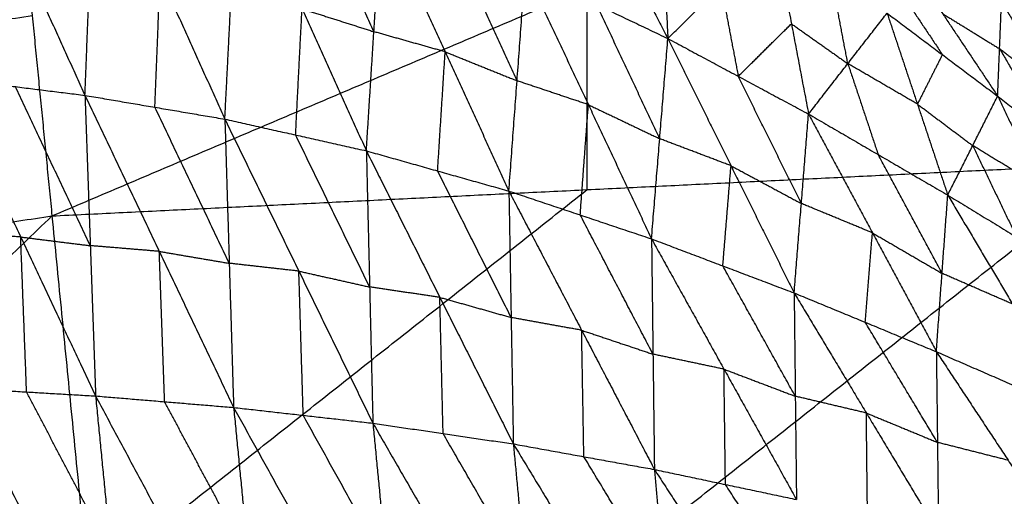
# Model space of a CAD drawing. Header units: millimetres. Extents: x -106 to 110, y -96 to 120.
# Tile 841 of 1020: x -7 to 1, y 96 to 100. Entities that reach past the tile are written whole.
import ezdxf

# ---------------------------------------------------------------- set-up
doc = ezdxf.new("R2010")
doc.units = ezdxf.units.MM
doc.header["$MEASUREMENT"] = 0
doc.layers.add('Default', color=7, linetype='Continuous', true_color=0x000000)

msp = doc.modelspace()

# ---------------------------------------------------------------- linework, layer by layer
at = {"layer": 'Default'}
for points in [[(-6.6944, 98.3954, 6.9532), (-2.4376, 100.2071, 7.4488), (1.8192, 102.0189, 7.9444)], [(-2.8125, 101.7789, 5.1144), (-2.3039, 100.7932, 4.0769), (-1.7952, 99.8075, 3.0394)], [(-7.4705, 101.6442, 3.3415), (-6.9512, 100.4998, 2.5019), (-6.4319, 99.3553, 1.6624)], [(-7.0086, 101.5852, 7.9444), (-6.8515, 99.9903, 7.4488), (-6.6944, 98.3954, 6.9532)], [(-6.4319, 99.3553, 1.6624), (-6.3905, 100.4008, 2.4831), (-6.349, 101.4463, 3.3038)], [(-6.349, 101.4463, 3.3038), (-5.834, 100.3062, 2.4959), (-5.3191, 99.166, 1.6879)], [(-1.8702, 101.2397, 4.9135), (-1.8327, 100.5236, 3.9765), (-1.7952, 99.8075, 3.0394)], [(-5.3191, 99.166, 1.6879), (-5.268, 100.1701, 2.4725), (-5.2168, 101.1743, 3.257)], [(-5.2168, 101.1743, 3.257), (-4.7052, 100.044, 2.4865), (-4.1936, 98.9137, 1.716)], [(-4.1337, 99.8618, 2.4562), (-4.3895, 100.427, 2.8414), (-4.6453, 100.9921, 3.2267)], [(0.8744, 100.8945, 3.7974), (1.3163, 100.2125, 3.756), (1.7582, 99.5304, 3.7145)], [(-4.1936, 98.9137, 1.716), (-4.1337, 99.8618, 2.4562), (-4.0737, 100.81, 3.1964)], [(-4.0737, 100.81, 3.1964), (-3.5668, 99.7017, 2.471), (-3.0599, 98.5934, 1.7457)], [(-1.7952, 99.8075, 3.0394), (-1.372, 100.2256, 3.8705), (-0.9489, 100.6438, 4.7016)], [(-0.9489, 100.6438, 4.7016), (-0.8126, 99.925, 3.8297), (-0.6764, 99.2063, 2.9578)], [(-0.0465, 100.6609, 4.2272), (0.3906, 100.005, 4.2483), (0.8278, 99.3491, 4.2694)], [(-2.9949, 99.4713, 2.4338), (-3.2484, 100.0255, 2.7964), (-3.5018, 100.5796, 3.1591)], [(-3.0599, 98.5934, 1.7457), (-2.9949, 99.4713, 2.4338), (-2.93, 100.3492, 3.1219)], [(-2.93, 100.3492, 3.1219), (-2.4276, 99.2809, 2.4506), (-1.9253, 98.2126, 1.7793)], [(-2.93, 100.3492, 3.1219), (-2.3626, 100.0784, 3.0806), (-1.7952, 99.8075, 3.0394)], [(-0.3641, 99.608, 3.7217), (-0.4322, 99.9674, 4.1576), (-0.5003, 100.3268, 4.5936)], [(-0.0492, 100.3353, 4.3563), (0.1694, 100.0074, 4.3669), (0.388, 99.6794, 4.3775)], [(-5.8755, 99.2606, 1.6752), (-5.8548, 99.7834, 2.0855), (-5.834, 100.3062, 2.4959)], [(-2.4376, 98.6045, 6.9532), (-2.4376, 99.4058, 7.201), (-2.4376, 100.2071, 7.4488)], [(-1.372, 100.2256, 3.8705), (-1.3039, 99.8663, 3.4346), (-1.2358, 99.5069, 2.9986)], [(0.8278, 99.3491, 4.2694), (0.8431, 99.7259, 4.1203), (0.8585, 100.1027, 3.9712)], [(0.8585, 100.1027, 3.9712), (1.2784, 99.3882, 4.0143), (1.6984, 98.6738, 4.0573)], [(0.8585, 100.1027, 3.9712), (1.3083, 99.8165, 3.8429), (1.7582, 99.5304, 3.7145)], [(-4.7564, 99.0398, 1.7019), (-4.7308, 99.5419, 2.0942), (-4.7052, 100.044, 2.4865)], [(-4.7052, 100.044, 2.4865), (-4.4194, 99.9529, 2.4713), (-4.1337, 99.8618, 2.4562)], [(-1.8602, 99.01, 2.4094), (-2.1114, 99.5442, 2.745), (-2.3626, 100.0784, 3.0806)], [(-11.0673, 99.3649, 7.4488), (-8.9594, 99.6776, 7.4488), (-6.8515, 99.9903, 7.4488)], [(-0.6764, 99.2063, 2.9578), (-0.3641, 99.608, 3.7217), (-0.0518, 100.0097, 4.4855)], [(-0.0518, 100.0097, 4.4855), (0.1896, 99.2855, 3.6839), (0.4309, 98.5613, 2.8823)], [(-0.0518, 100.0097, 4.4855), (0.388, 99.6794, 4.3775), (0.8278, 99.3491, 4.2694)], [(0.3906, 100.005, 4.2483), (0.6169, 99.8655, 4.1843), (0.8431, 99.7259, 4.1203)], [(-3.5668, 99.7017, 2.471), (-3.8502, 99.7818, 2.4636), (-4.1337, 99.8618, 2.4562)], [(-1.2358, 99.5069, 2.9986), (-1.0242, 99.716, 3.4142), (-0.8126, 99.925, 3.8297)], [(-0.8126, 99.925, 3.8297), (-0.5884, 99.7665, 3.7757), (-0.3641, 99.608, 3.7217)], [(-1.9253, 98.2126, 1.7793), (-1.8602, 99.01, 2.4094), (-1.7952, 99.8075, 3.0394)], [(-1.7952, 99.8075, 3.0394), (-1.2931, 98.7949, 2.4308), (-0.791, 97.7824, 1.8222)], [(-1.7952, 99.8075, 3.0394), (-1.2358, 99.5069, 2.9986), (-0.6764, 99.2063, 2.9578)], [(-3.6268, 98.7535, 1.7308), (-3.5968, 99.2276, 2.1009), (-3.5668, 99.7017, 2.471)], [(-3.5668, 99.7017, 2.471), (-3.2809, 99.5865, 2.4524), (-2.9949, 99.4713, 2.4338)], [(0.8431, 99.7259, 4.1203), (1.0531, 99.3687, 4.1418), (1.2631, 99.0115, 4.1634)], [(1.2784, 99.3882, 4.0143), (1.0608, 99.5571, 4.0673), (0.8431, 99.7259, 4.1203)], [(0.388, 99.6794, 4.3775), (0.2888, 99.4825, 4.0307), (0.1896, 99.2855, 3.6839)], [(-0.3641, 99.608, 3.7217), (-0.2434, 99.2459, 3.3208), (-0.1227, 98.8838, 2.92)], [(0.1896, 99.2855, 3.6839), (-0.0873, 99.4467, 3.7028), (-0.3641, 99.608, 3.7217)], [(-7.5389, 99.4937, 1.6422), (-6.9854, 99.4245, 1.6523), (-6.4319, 99.3553, 1.6624)], [(-7.5389, 99.4937, 1.6422), (-6.9432, 98.2279, 1.1803), (-6.3474, 96.9622, 0.7183)], [(-2.4276, 99.2809, 2.4506), (-2.7113, 99.3761, 2.4422), (-2.9949, 99.4713, 2.4338)], [(-0.7337, 98.4943, 2.39), (-0.9847, 99.0006, 2.6943), (-1.2358, 99.5069, 2.9986)], [(-6.3896, 98.1587, 1.1904), (-6.6875, 98.7916, 1.4213), (-6.9854, 99.4245, 1.6523)], [(-6.4319, 99.3553, 1.6624), (-6.3896, 98.1587, 1.1904), (-6.3474, 96.9622, 0.7183)], [(-6.4319, 99.3553, 1.6624), (-5.8755, 99.2606, 1.6752), (-5.3191, 99.166, 1.6879)], [(-6.4319, 99.3553, 1.6624), (-5.8407, 98.1131, 1.2241), (-5.2495, 96.8709, 0.7857)], [(0.4309, 98.5613, 2.8823), (0.6294, 98.9552, 3.5758), (0.8278, 99.3491, 4.2694)], [(0.8278, 99.3491, 4.2694), (1.1764, 98.6215, 3.544), (1.525, 97.8938, 2.8186)], [(0.8278, 99.3491, 4.2694), (1.2631, 99.0115, 4.1634), (1.6984, 98.6738, 4.0573)], [(-5.2843, 98.0185, 1.2368), (-5.5799, 98.6395, 1.456), (-5.8755, 99.2606, 1.6752)], [(-2.4926, 98.403, 1.7625), (-2.4601, 98.842, 2.1066), (-2.4276, 99.2809, 2.4506)], [(-2.4276, 99.2809, 2.4506), (-2.1439, 99.1455, 2.43), (-1.8602, 99.01, 2.4094)], [(0.1896, 99.2855, 3.6839), (0.4095, 99.1203, 3.6299), (0.6294, 98.9552, 3.5758)], [(-5.3191, 99.166, 1.6879), (-5.2843, 98.0185, 1.2368), (-5.2495, 96.8709, 0.7857)], [(-5.3191, 99.166, 1.6879), (-4.7564, 99.0398, 1.7019), (-4.1936, 98.9137, 1.716)], [(-5.3191, 99.166, 1.6879), (-4.7305, 97.9558, 1.2772), (-4.1418, 96.7457, 0.8664)], [(-0.791, 97.7824, 1.8222), (-0.7337, 98.4943, 2.39), (-0.6764, 99.2063, 2.9578)], [(-0.6764, 99.2063, 2.9578), (-0.1681, 98.2605, 2.4178), (0.3402, 97.3147, 1.8778)], [(-0.6764, 99.2063, 2.9578), (-0.1227, 98.8838, 2.92), (0.4309, 98.5613, 2.8823)], [(-4.1677, 97.8297, 1.2912), (-4.4621, 98.4348, 1.4966), (-4.7564, 99.0398, 1.7019)], [(-1.2931, 98.7949, 2.4308), (-1.5767, 98.9025, 2.4201), (-1.8602, 99.01, 2.4094)], [(0.6294, 98.9552, 3.5758), (0.8037, 98.5914, 3.2132), (0.978, 98.2275, 2.8505)], [(1.1764, 98.6215, 3.544), (0.9029, 98.7883, 3.5599), (0.6294, 98.9552, 3.5758)], [(-4.1936, 98.9137, 1.716), (-4.1677, 97.8297, 1.2912), (-4.1418, 96.7457, 0.8664)], [(-4.1936, 98.9137, 1.716), (-3.6268, 98.7535, 1.7308), (-3.0599, 98.5934, 1.7457)], [(-4.1936, 98.9137, 1.716), (-3.6091, 97.7471, 1.3375), (-3.0245, 96.5806, 0.9589)], [(0.3856, 97.938, 2.3801), (0.1314, 98.4109, 2.6501), (-0.1227, 98.8838, 2.92)], [(-6.6944, 98.3954, 6.9532), (-2.4376, 98.6045, 6.9532), (1.8192, 98.8137, 6.9532)], [(-6.1174, 92.5371, 5.5886), (-2.1491, 95.6754, 6.2709), (1.8192, 98.8137, 6.9532)], [(-1.3581, 97.9975, 1.8008), (-1.3256, 98.3962, 2.1158), (-1.2931, 98.7949, 2.4308)], [(-1.2931, 98.7949, 2.4308), (-1.0134, 98.6446, 2.4104), (-0.7337, 98.4943, 2.39)], [(-3.0422, 97.587, 1.3523), (-3.3345, 98.1702, 1.5416), (-3.6268, 98.7535, 1.7308)], [(-6.4059, 95.4663, 6.2709), (-4.4218, 97.0354, 6.612), (-2.4376, 98.6045, 6.9532)], [(-3.0599, 98.5934, 1.7457), (-3.0422, 97.587, 1.3523), (-3.0245, 96.5806, 0.9589)], [(-3.0599, 98.5934, 1.7457), (-2.4926, 98.403, 1.7625), (-1.9253, 98.2126, 1.7793)], [(-3.0599, 98.5934, 1.7457), (-2.4812, 97.4853, 1.4045), (-1.9024, 96.3772, 1.0633)], [(0.3402, 97.3147, 1.8778), (0.3856, 97.938, 2.3801), (0.4309, 98.5613, 2.8823)], [(0.4309, 98.5613, 2.8823), (0.947, 97.6933, 2.4157), (1.4631, 96.8254, 1.9491)], [(0.4309, 98.5613, 2.8823), (0.978, 98.2275, 2.8505), (1.525, 97.8938, 2.8186)], [(-0.1681, 98.2605, 2.4178), (-0.4509, 98.3774, 2.4039), (-0.7337, 98.4943, 2.39)], [(-15.126, 97.1447, 6.9532), (-10.9102, 97.77, 6.9532), (-6.6944, 98.3954, 6.9532)], [(-13.9776, 91.3712, 5.5886), (-10.336, 94.8833, 6.2709), (-6.6944, 98.3954, 6.9532)], [(-6.6944, 98.3954, 6.9532), (-6.4059, 95.4663, 6.2709), (-6.1174, 92.5371, 5.5886)], [(-1.9138, 97.2949, 1.4213), (-2.2032, 97.8489, 1.5919), (-2.4926, 98.403, 1.7625)], [(-6.9432, 98.2279, 1.1803), (-7.2175, 98.244, 1.167), (-7.4918, 98.26, 1.1537)], [(-6.8961, 96.9942, 0.6918), (-6.9196, 97.6111, 0.936), (-6.9432, 98.2279, 1.1803)], [(-6.9432, 98.2279, 1.1803), (-6.6664, 98.1933, 1.1853), (-6.3896, 98.1587, 1.1904)], [(-1.9253, 98.2126, 1.7793), (-1.9138, 97.2949, 1.4213), (-1.9024, 96.3772, 1.0633)], [(-1.9253, 98.2126, 1.7793), (-1.3581, 97.9975, 1.8008), (-0.791, 97.7824, 1.8222)], [(-1.9253, 98.2126, 1.7793), (-1.349, 97.1754, 1.4807), (-0.7726, 96.1381, 1.1821)], [(-0.2254, 97.5485, 1.85), (-0.1968, 97.9045, 2.1339), (-0.1681, 98.2605, 2.4178)], [(-0.1681, 98.2605, 2.4178), (0.1087, 98.0992, 2.3989), (0.3856, 97.938, 2.3801)], [(-5.8407, 98.1131, 1.2241), (-6.1152, 98.1359, 1.2072), (-6.3896, 98.1587, 1.1904)], [(-5.7985, 96.9166, 0.752), (-5.8196, 97.5148, 0.9881), (-5.8407, 98.1131, 1.2241)], [(-5.8407, 98.1131, 1.2241), (-5.5625, 98.0658, 1.2305), (-5.2843, 98.0185, 1.2368)], [(-4.7305, 97.9558, 1.2772), (-5.0074, 97.9871, 1.257), (-5.2843, 98.0185, 1.2368)], [(-0.7818, 96.9602, 1.5022), (-1.07, 97.4789, 1.6515), (-1.3581, 97.9975, 1.8008)], [(-4.6957, 96.8083, 0.8261), (-4.7131, 97.3821, 1.0516), (-4.7305, 97.9558, 1.2772)], [(-4.7305, 97.9558, 1.2772), (-4.4491, 97.8928, 1.2842), (-4.1677, 97.8297, 1.2912)], [(0.947, 97.6933, 2.4157), (0.6663, 97.8157, 2.3979), (0.3856, 97.938, 2.3801)], [(-3.6091, 97.7471, 1.3375), (-3.8884, 97.7884, 1.3143), (-4.1677, 97.8297, 1.2912)], [(-3.5832, 96.6631, 0.9127), (-3.5961, 97.2051, 1.1251), (-3.6091, 97.7471, 1.3375)], [(-3.6091, 97.7471, 1.3375), (-3.3256, 97.6671, 1.3449), (-3.0422, 97.587, 1.3523)], [(-0.791, 97.7824, 1.8222), (-0.7818, 96.9602, 1.5022), (-0.7726, 96.1381, 1.1821)], [(-0.791, 97.7824, 1.8222), (-0.2254, 97.5485, 1.85), (0.3402, 97.3147, 1.8778)], [(-0.791, 97.7824, 1.8222), (-0.2167, 96.8266, 1.5698), (0.3576, 95.8708, 1.3174)], [(-2.4812, 97.4853, 1.4045), (-2.7617, 97.5361, 1.3784), (-3.0422, 97.587, 1.3523)], [(0.3489, 96.5927, 1.5976), (0.0617, 97.0706, 1.7238), (-0.2254, 97.5485, 1.85)], [(-2.4635, 96.4789, 1.0111), (-2.4723, 96.9821, 1.2078), (-2.4812, 97.4853, 1.4045)], [(-2.4812, 97.4853, 1.4045), (-2.1975, 97.3901, 1.4129), (-1.9138, 97.2949, 1.4213)], [(-1.349, 97.1754, 1.4807), (-1.6314, 97.2351, 1.451), (-1.9138, 97.2949, 1.4213)], [(0.3402, 97.3147, 1.8778), (0.3489, 96.5927, 1.5976), (0.3576, 95.8708, 1.3174)], [(0.3402, 97.3147, 1.8778), (0.9016, 97.0701, 1.9135), (1.4631, 96.8254, 1.9491)], [(0.3402, 97.3147, 1.8778), (0.9117, 96.4499, 1.6737), (1.4832, 95.5851, 1.4696)], [(-1.3375, 96.2576, 1.1227), (-1.3432, 96.7165, 1.3017), (-1.349, 97.1754, 1.4807)], [(-1.349, 97.1754, 1.4807), (-1.0654, 97.0678, 1.4914), (-0.7818, 96.9602, 1.5022)], [(-7.4448, 97.0263, 0.6653), (-6.8961, 96.9942, 0.6918), (-6.3474, 96.9622, 0.7183)], [(-7.4448, 97.0263, 0.6653), (-6.7736, 95.7419, 0.5116), (-6.1025, 94.4576, 0.3579)], [(-6.2249, 95.7099, 0.5381), (-6.5605, 96.352, 0.615), (-6.8961, 96.9942, 0.6918)], [(-6.3474, 96.9622, 0.7183), (-6.2249, 95.7099, 0.5381), (-6.1025, 94.4576, 0.3579)], [(-6.3474, 96.9622, 0.7183), (-5.7985, 96.9166, 0.752), (-5.2495, 96.8709, 0.7857)], [(-6.3474, 96.9622, 0.7183), (-5.6805, 95.7154, 0.5815), (-5.0136, 94.4685, 0.4447)], [(-0.2167, 96.8266, 1.5698), (-0.4992, 96.8934, 1.536), (-0.7818, 96.9602, 1.5022)], [(-5.1316, 95.6697, 0.6152), (-5.465, 96.2931, 0.6836), (-5.7985, 96.9166, 0.752)], [(-5.2495, 96.8709, 0.7857), (-5.1316, 95.6697, 0.6152), (-5.0136, 94.4685, 0.4447)], [(-5.2495, 96.8709, 0.7857), (-4.6957, 96.8083, 0.8261), (-4.1418, 96.7457, 0.8664)], [(-5.2495, 96.8709, 0.7857), (-4.586, 95.672, 0.6678), (-3.9224, 94.4731, 0.5498)], [(-4.0321, 95.6094, 0.7081), (-4.3639, 96.2088, 0.7671), (-4.6957, 96.8083, 0.8261)], [(-0.2075, 96.0044, 1.2497), (-0.2121, 96.4155, 1.4098), (-0.2167, 96.8266, 1.5698)], [(-0.2167, 96.8266, 1.5698), (0.0661, 96.7097, 1.5837), (0.3489, 96.5927, 1.5976)], [(-4.1418, 96.7457, 0.8664), (-4.0321, 95.6094, 0.7081), (-3.9224, 94.4731, 0.5498)], [(-4.1418, 96.7457, 0.8664), (-3.5832, 96.6631, 0.9127), (-3.0245, 96.5806, 0.9589)], [(-4.1418, 96.7457, 0.8664), (-3.4843, 95.6054, 0.769), (-2.8267, 94.4652, 0.6716)], [(-2.9256, 95.5229, 0.8153), (-3.2544, 96.093, 0.864), (-3.5832, 96.6631, 0.9127)], [(-3.0245, 96.5806, 0.9589), (-2.9256, 95.5229, 0.8153), (-2.8267, 94.4652, 0.6716)], [(-3.0245, 96.5806, 0.9589), (-2.4635, 96.4789, 1.0111), (-1.9024, 96.3772, 1.0633)], [(-3.0245, 96.5806, 0.9589), (-2.3767, 95.5112, 0.8839), (-1.7288, 94.4418, 0.8089)], [(0.9117, 96.4499, 1.6737), (0.6303, 96.5213, 1.6356), (0.3489, 96.5927, 1.5976)], [(-1.8156, 95.4095, 0.9361), (-2.1395, 95.9442, 0.9736), (-2.4635, 96.4789, 1.0111)], [(-1.9024, 96.3772, 1.0633), (-1.8156, 95.4095, 0.9361), (-1.7288, 94.4418, 0.8089)], [(-1.9024, 96.3772, 1.0633), (-1.3375, 96.2576, 1.1227), (-0.7726, 96.1381, 1.1821)], [(-1.9024, 96.3772, 1.0633), (-1.2626, 95.3886, 1.0129), (-0.6228, 94.4001, 0.9625)], [(-0.6977, 95.2691, 1.0723), (-1.0176, 95.7634, 1.0975), (-1.3375, 96.2576, 1.1227)]]:
    msp.add_open_spline(points, degree=2, dxfattribs=at)

doc.saveas('drawing.dxf')
